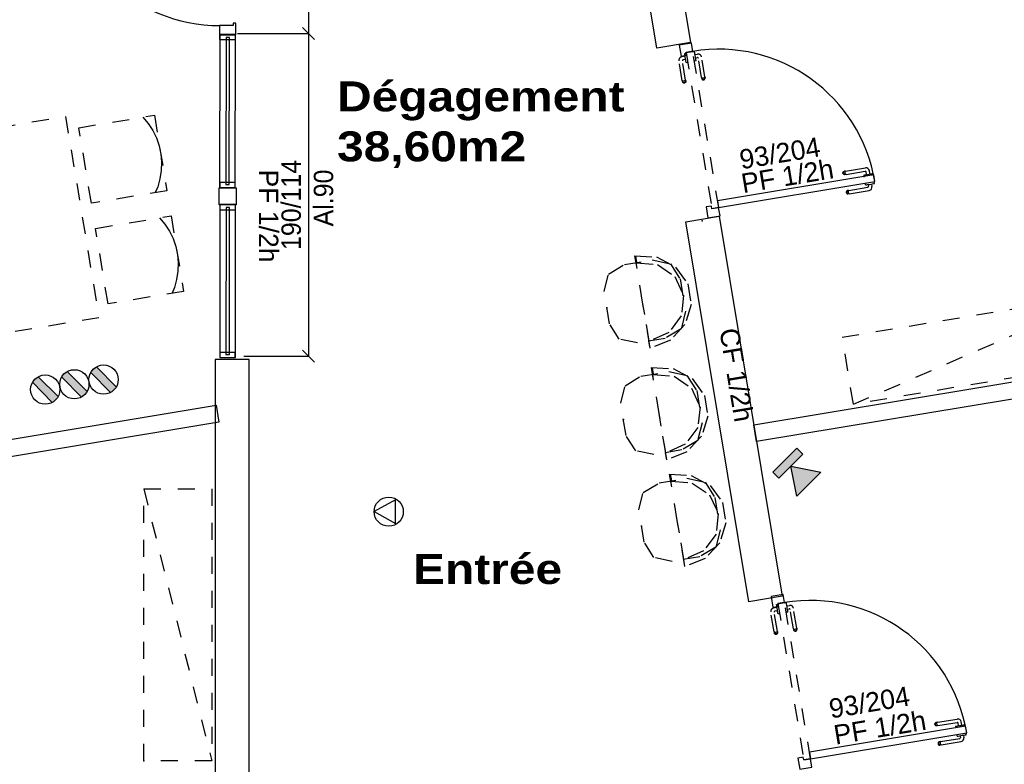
# Model space of a CAD drawing. Header units: millimetres. Extents: x -15 to 127, y -65 to 67.
# Tile 260 of 476: x 38.78 to 44.57, y -2.27 to 2.11. Entities that reach past the tile are written whole.
import ezdxf

# ---------------------------------------------------------------- set-up
doc = ezdxf.new("R2010")
doc.units = ezdxf.units.MM
doc.header["$MEASUREMENT"] = 0
doc.linetypes.add('PC_DASH_3', pattern=[0.055556, 0.027778, -0.027778])
doc.layers.add('Cfa', color=1, linetype='Continuous')
doc.layers.add('structure rdc', color=7, linetype='Continuous')
doc.styles.get("Standard").update_dxf_attribs({"font": 'BKANT.TTF'})

# ---------------------------------------------------------------- blocks, each defined once
blk = doc.blocks.new('ION')
for p, q in [((-0.196, 0.157), (0.004, -0.209)), ((0.205, 0.157), (-0.196, 0.157)), ((0.004, -0.209), (0.205, 0.157))]:
    blk.add_line(p, q)
blk.add_circle((0.004, 0.041), 0.25)
blk = doc.blocks.new('BDR')
for p, q in [((-0.217, 0.129), (0.124, 0.469)), ((-0.123, 0.033), (0.222, 0.37))]:
    blk.add_line(p, q)
blk.add_circle((0.002, 0.25), 0.251)
blk.add_solid([(-0.219, 0.137), (0.124, 0.469), (-0.123, 0.033), (0.222, 0.37)])
blk = doc.blocks.new('INFRA')
for p, q in [((0.26, 0.498), (-0.24, 0.498)), ((-0.24, 0.498), (-0.24, 0.373)), ((0.26, 0.373), (0.26, 0.498)), ((0.01, 0.373), (-0.24, -0.002)), ((-0.24, 0.373), (0.01, 0.373)), ((0.26, -0.002), (0.01, 0.373)), ((0.01, 0.373), (0.26, 0.373)), ((-0.24, -0.002), (0.26, -0.002))]:
    blk.add_line(p, q)
for points in [[(-0.24, 0.498), (0.26, 0.498), (-0.24, 0.373), (0.26, 0.373)], [(0.01, 0.373), (0.26, -0.002), (-0.24, -0.002), (0.01, 0.373)], [(0.01, 0.373), (0.26, -0.002), (-0.24, -0.002), (0.01, 0.373)], [(-0.24, -0.002), (0.01, 0.373), (0.01, 0.373), (0.01, 0.123)], [(0.01, 0.373), (0.26, -0.002), (-0.24, -0.002), (0.01, 0.373)], [(0.01, 0.373), (0.26, -0.002), (0.01, -0.002), (-0.24, -0.002)], [(0.01, -0.002), (-0.24, -0.002), (-0.24, -0.002), (0.01, 0.373)], [(-0.24, -0.002), (0.01, 0.373), (0.01, 0.373), (-0.24, -0.002)], [(0.01, 0.373), (-0.24, -0.002), (0.01, -0.002), (0.01, 0.373)], [(0.01, 0.373), (-0.24, -0.002), (-0.115, -0.002), (0.01, -0.002)], [(0.01, 0.373), (-0.115, -0.002), (0.01, -0.002), (-0.115, -0.002)]]:
    blk.add_solid(points)
blk = doc.blocks.new('PD_4953')
at = {"layer": 'structure rdc', "color": 0}
for points in [[(40.7288, -26.1849), (40.7298, -25.2861), (40.6374, -25.2861), (40.6364, -26.1849), (40.7288, -26.1849)], [(40.7297, -25.3153), (40.7298, -25.2851), (40.6366, -25.285), (40.6366, -25.3153), (40.7297, -25.3153)], [(40.6934, -26.1679), (40.6942, -25.3033), (40.6742, -25.3033), (40.6734, -26.1679), (40.6934, -26.1679)], [(40.7283, -26.185), (40.7283, -26.1548), (40.6378, -26.1548), (40.6378, -26.185), (40.7283, -26.185)]]:
    blk.add_lwpolyline(points, dxfattribs=at)
blk = doc.blocks.new('PD_4955')
at = {"layer": 'structure rdc', "color": 0}
for points in [[(40.7281, -25.1847), (40.7291, -24.2858), (40.6367, -24.2858), (40.6357, -25.1846), (40.7281, -25.1847)], [(40.7291, -24.315), (40.7291, -24.2848), (40.636, -24.2848), (40.6359, -24.315), (40.7291, -24.315)], [(40.6927, -25.1676), (40.6936, -24.303), (40.6736, -24.303), (40.6727, -25.1676), (40.6927, -25.1676)], [(40.7276, -25.1848), (40.7276, -25.1545), (40.6371, -25.1545), (40.6371, -25.1847), (40.7276, -25.1848)]]:
    blk.add_lwpolyline(points, dxfattribs=at)
blk = doc.blocks.new('PD_4958')
at = {"layer": 'structure rdc', "color": 0}
for points in [[(40.6349, -23.2474), (40.7302, -23.2474), (40.7302, -23.3174), (40.7152, -23.3174), (40.7152, -23.3024), (40.6349, -23.3024), (40.6349, -23.2474)], [(40.635, -23.3424), (40.6349, -23.3024), (39.7049, -23.3029), (39.705, -23.3429), (40.635, -23.3424)], [(40.6354, -24.2874), (40.7307, -24.2874), (40.7306, -24.2174), (40.7156, -24.2174), (40.7157, -24.2324), (40.6354, -24.2324), (40.6354, -24.2874)]]:
    blk.add_lwpolyline(points, dxfattribs=at)
blk.add_arc((40.6349, -23.3024), 0.93, 180.02778, 270.02778, dxfattribs=at)
blk = doc.blocks.new('PD_4957')
at = {"layer": 'structure rdc', "color": 0}
blk.add_point((40.7302, -23.2474), dxfattribs=at)
at = {"layer": 'structure rdc'}
blk.add_blockref('PD_4958', (0, 0), dxfattribs=at)
blk = doc.blocks.new('PD_5049')
at = {"layer": 'structure rdc', "color": 0}
for p, q in [((44.3356, -25.2019), (44.4483, -25.1832)), ((44.4322, -25.1601), (44.4322, -25.16)), ((44.4338, -25.1698), (44.4322, -25.1601)), ((44.4338, -25.1699), (44.4354, -25.1697)), ((44.4338, -25.1699), (44.4338, -25.1698)), ((44.4354, -25.1697), (44.44, -25.1689)), ((44.44, -25.1689), (44.4471, -25.1677)), ((44.4471, -25.1677), (44.4558, -25.1663)), ((44.4507, -25.1671), (44.4524, -25.1775)), ((44.4558, -25.1663), (44.4651, -25.1647)), ((44.4651, -25.1647), (44.4738, -25.1633)), ((44.4702, -25.1639), (44.4727, -25.1789)), ((44.4738, -25.1633), (44.4809, -25.1621)), ((44.4809, -25.1621), (44.4855, -25.1613)), ((44.4855, -25.1513), (44.4855, -25.1512)), ((44.4871, -25.161), (44.4855, -25.1513)), ((44.4855, -25.1613), (44.4871, -25.1611)), ((44.4871, -25.1611), (44.4871, -25.161)), ((44.3221, -25.2076), (44.3208, -25.2109)), ((44.3208, -25.2109), (44.3208, -25.2144)), ((44.3208, -25.2144), (44.322, -25.2177)), ((44.322, -25.2177), (44.3242, -25.2203)), ((44.3243, -25.205), (44.3221, -25.2076)), ((44.3248, -25.2072), (44.3238, -25.2104)), ((44.3238, -25.2104), (44.3238, -25.2139)), ((44.3238, -25.2139), (44.3249, -25.2172)), ((44.3242, -25.2203), (44.3272, -25.2221)), ((44.3274, -25.2033), (44.3243, -25.205)), ((44.3268, -25.2046), (44.3248, -25.2072)), ((44.3249, -25.2172), (44.3269, -25.2199)), ((44.3269, -25.2199), (44.3297, -25.2217)), ((44.3272, -25.2221), (44.3306, -25.2227)), ((44.3295, -25.2029), (44.3274, -25.2033)), ((44.3356, -25.2019), (44.3295, -25.2029)), ((44.3327, -25.2224), (44.3306, -25.2227)), ((44.3331, -25.2058), (44.3327, -25.2089)), ((44.3327, -25.2089), (44.333, -25.2124)), ((44.3388, -25.2214), (44.3327, -25.2224)), ((44.333, -25.2124), (44.3338, -25.2157)), ((44.3341, -25.2034), (44.3331, -25.2058)), ((44.3338, -25.2157), (44.3352, -25.2185)), ((44.3352, -25.2185), (44.337, -25.2205)), ((44.3388, -25.2214), (44.4562, -25.2019))]:
    blk.add_line(p, q, dxfattribs=at)
for centre, radius in [((44.4475, -25.1783), 0.00501), ((44.4529, -25.1822), 0.02)]:
    blk.add_arc(centre, radius, 279.41528, 9.41528, dxfattribs=at)
blk = doc.blocks.new('PD_5050')
at = {"layer": 'structure rdc', "color": 0}
for p, q in [((44.3168, -25.0885), (44.4342, -25.0691)), ((44.302, -25.0975), (44.3033, -25.0943)), ((44.302, -25.101), (44.302, -25.0975)), ((44.3032, -25.1043), (44.302, -25.101)), ((44.3054, -25.107), (44.3032, -25.1043)), ((44.3033, -25.0943), (44.3055, -25.0916)), ((44.305, -25.097), (44.306, -25.0938)), ((44.305, -25.1005), (44.305, -25.097)), ((44.3061, -25.1038), (44.305, -25.1005)), ((44.3084, -25.1087), (44.3054, -25.107)), ((44.3055, -25.0916), (44.3086, -25.0899)), ((44.306, -25.0938), (44.308, -25.0912)), ((44.3081, -25.1065), (44.3061, -25.1038)), ((44.3109, -25.1083), (44.3081, -25.1065)), ((44.3118, -25.1094), (44.3084, -25.1087)), ((44.3107, -25.0896), (44.3086, -25.0899)), ((44.3168, -25.0885), (44.3107, -25.0896)), ((44.3139, -25.109), (44.3118, -25.1094)), ((44.3139, -25.0955), (44.3143, -25.0924)), ((44.3142, -25.099), (44.3139, -25.0955)), ((44.32, -25.108), (44.3139, -25.109)), ((44.315, -25.1023), (44.3142, -25.099)), ((44.3143, -25.0924), (44.3153, -25.09)), ((44.3164, -25.1051), (44.315, -25.1023)), ((44.3182, -25.1071), (44.3164, -25.1051)), ((44.32, -25.108), (44.4328, -25.0893)), ((44.4241, -25.1116), (44.4257, -25.1114)), ((44.4241, -25.1116), (44.4241, -25.1117)), ((44.4241, -25.1117), (44.4257, -25.1214)), ((44.4257, -25.1114), (44.4304, -25.1106)), ((44.4257, -25.1214), (44.4258, -25.1215)), ((44.4304, -25.1106), (44.4375, -25.1094)), ((44.4375, -25.1094), (44.4462, -25.108)), ((44.4411, -25.1088), (44.4385, -25.0934)), ((44.4462, -25.108), (44.4554, -25.1065)), ((44.4554, -25.1065), (44.4641, -25.105)), ((44.4605, -25.1056), (44.4572, -25.0856)), ((44.4641, -25.105), (44.4712, -25.1038)), ((44.4712, -25.1038), (44.4759, -25.1031)), ((44.4759, -25.1031), (44.4775, -25.1028)), ((44.4775, -25.1028), (44.4775, -25.1029)), ((44.4775, -25.1029), (44.4791, -25.1126)), ((44.4791, -25.1126), (44.4791, -25.1127))]:
    blk.add_line(p, q, dxfattribs=at)
for centre, radius in [((44.4374, -25.0888), 0.02), ((44.4336, -25.0943), 0.00501)]:
    blk.add_arc(centre, radius, 9.41528, 99.41528, dxfattribs=at)
blk = doc.blocks.new('PD_5048')
at = {"layer": 'structure rdc'}
for name in ['PD_5050', 'PD_5049']:
    blk.add_blockref(name, (0, 0), dxfattribs=at)
blk = doc.blocks.new('PD_5053')
at = {"layer": 'structure rdc', "color": 0, "linetype": 'PC_DASH_3'}
for p, q in [((43.4195, -24.3879), (43.4194, -24.3879)), ((43.4292, -24.3863), (43.4195, -24.3879)), ((43.4293, -24.3863), (43.4292, -24.3863)), ((43.4295, -24.3879), (43.4293, -24.3863)), ((43.4303, -24.3925), (43.4295, -24.3879)), ((43.4315, -24.3996), (43.4303, -24.3925)), ((43.4329, -24.4083), (43.4315, -24.3996)), ((43.4321, -24.4032), (43.4471, -24.4007)), ((43.4344, -24.4176), (43.4329, -24.4083)), ((43.4359, -24.4263), (43.4344, -24.4176)), ((43.4353, -24.4227), (43.4456, -24.4209)), ((43.4371, -24.4334), (43.4359, -24.4263)), ((43.4378, -24.438), (43.4371, -24.4334)), ((43.4701, -24.5378), (43.4514, -24.4251)), ((43.4896, -24.5346), (43.4701, -24.4172)), ((43.4283, -24.4412), (43.4282, -24.4412)), ((43.438, -24.4396), (43.4283, -24.4412)), ((43.4381, -24.4396), (43.4378, -24.438)), ((43.4381, -24.4396), (43.438, -24.4396)), ((43.4701, -24.5378), (43.4711, -24.5439)), ((43.4711, -24.5439), (43.4715, -24.546)), ((43.4715, -24.546), (43.4732, -24.5491)), ((43.4716, -24.5393), (43.474, -24.5403)), ((43.4728, -24.5466), (43.4754, -24.5486)), ((43.4732, -24.5491), (43.4758, -24.5513)), ((43.474, -24.5403), (43.4771, -24.5407)), ((43.4754, -24.5486), (43.4786, -24.5496)), ((43.4758, -24.5513), (43.4791, -24.5526)), ((43.4771, -24.5407), (43.4805, -24.5404)), ((43.4786, -24.5496), (43.4821, -24.5496)), ((43.4791, -24.5526), (43.4825, -24.5526)), ((43.4805, -24.5404), (43.4839, -24.5395)), ((43.4821, -24.5496), (43.4853, -24.5485)), ((43.4825, -24.5526), (43.4858, -24.5514)), ((43.4839, -24.5395), (43.4867, -24.5382)), ((43.4853, -24.5485), (43.4881, -24.5465)), ((43.4858, -24.5514), (43.4885, -24.5492)), ((43.4867, -24.5382), (43.4887, -24.5364)), ((43.4881, -24.5465), (43.4899, -24.5437)), ((43.4885, -24.5492), (43.4903, -24.5462)), ((43.4896, -24.5346), (43.4906, -24.5407)), ((43.4903, -24.5462), (43.4909, -24.5428)), ((43.4906, -24.5407), (43.4909, -24.5428))]:
    blk.add_line(p, q, dxfattribs=at)
for centre, radius in [((43.4465, -24.4259), 0.00501), ((43.4503, -24.4205), 0.02)]:
    blk.add_arc(centre, radius, 9.41528, 99.41528, dxfattribs=at)
blk = doc.blocks.new('PD_5054')
at = {"layer": 'structure rdc', "color": 0, "linetype": 'PC_DASH_3'}
for p, q in [((43.3738, -24.4129), (43.3537, -24.4162)), ((43.377, -24.4323), (43.3616, -24.4349)), ((43.3712, -24.3975), (43.371, -24.3959)), ((43.371, -24.3959), (43.3711, -24.3959)), ((43.3711, -24.3959), (43.3808, -24.3943)), ((43.372, -24.4022), (43.3712, -24.3975)), ((43.3732, -24.4093), (43.372, -24.4022)), ((43.3746, -24.418), (43.3732, -24.4093)), ((43.3762, -24.4272), (43.3746, -24.418)), ((43.3776, -24.4359), (43.3762, -24.4272)), ((43.3788, -24.443), (43.3776, -24.4359)), ((43.3808, -24.3943), (43.3808, -24.3943)), ((43.3567, -24.5566), (43.3373, -24.4392)), ((43.3762, -24.5534), (43.3575, -24.4406)), ((43.3796, -24.4477), (43.3788, -24.443)), ((43.3798, -24.4493), (43.3796, -24.4477)), ((43.3798, -24.4493), (43.3799, -24.4493)), ((43.3799, -24.4493), (43.3896, -24.4476)), ((43.3896, -24.4476), (43.3897, -24.4476)), ((43.3567, -24.5566), (43.3577, -24.5627)), ((43.3577, -24.5627), (43.3581, -24.5648)), ((43.3598, -24.5679), (43.3581, -24.5648)), ((43.3606, -24.5591), (43.3582, -24.5581)), ((43.362, -24.5674), (43.3594, -24.5654)), ((43.3624, -24.5701), (43.3598, -24.5679)), ((43.3637, -24.5595), (43.3606, -24.5591)), ((43.3652, -24.5684), (43.362, -24.5674)), ((43.3657, -24.5714), (43.3624, -24.5701)), ((43.3672, -24.5592), (43.3637, -24.5595)), ((43.3687, -24.5684), (43.3652, -24.5684)), ((43.3692, -24.5714), (43.3657, -24.5714)), ((43.3705, -24.5583), (43.3672, -24.5592)), ((43.372, -24.5673), (43.3687, -24.5684)), ((43.3725, -24.5702), (43.3692, -24.5714)), ((43.3733, -24.557), (43.3705, -24.5583)), ((43.3747, -24.5653), (43.372, -24.5673)), ((43.3751, -24.568), (43.3725, -24.5702)), ((43.3753, -24.5552), (43.3733, -24.557)), ((43.3765, -24.5625), (43.3747, -24.5653)), ((43.3769, -24.565), (43.3751, -24.568)), ((43.3762, -24.5534), (43.3772, -24.5595)), ((43.3775, -24.5616), (43.3769, -24.565)), ((43.3772, -24.5595), (43.3775, -24.5616))]:
    blk.add_line(p, q, dxfattribs=at)
for centre, radius in [((43.357, -24.4359), 0.02), ((43.3624, -24.4398), 0.00501)]:
    blk.add_arc(centre, radius, 99.41528, 189.41528, dxfattribs=at)
blk = doc.blocks.new('PD_5052')
at = {"layer": 'structure rdc'}
for name in ['PD_5054', 'PD_5053']:
    blk.add_blockref(name, (0, 0), dxfattribs=at)
blk = doc.blocks.new('PD_5051')
at = {"layer": 'structure rdc', "color": 0, "linetype": 'PC_DASH_3'}
blk.add_lwpolyline([(43.4187, -24.384), (43.3792, -24.3905), (43.5315, -25.3092), (43.5711, -25.3027), (43.4187, -24.384)], dxfattribs=at)
at = {"layer": 'structure rdc'}
blk.add_blockref('PD_5052', (0, 0), dxfattribs=at)
blk = doc.blocks.new('PD_5047')
at = {"layer": 'structure rdc', "color": 0}
for points in [[(43.3393, -24.3481), (43.3498, -24.4116), (43.3814, -24.4064), (43.3788, -24.3907), (43.4184, -24.3842), (43.4104, -24.3363), (43.3393, -24.3481)], [(44.4894, -25.1505), (44.4829, -25.111), (43.5642, -25.2634), (43.5707, -25.3029), (44.4894, -25.1505)], [(43.5312, -25.3094), (43.5286, -25.2938), (43.497, -25.299), (43.5078, -25.3641), (43.5789, -25.3523), (43.5707, -25.3029), (43.5312, -25.3094)]]:
    blk.add_lwpolyline(points, dxfattribs=at)
blk.add_arc((43.5707, -25.3029), 0.9313, 9.41528, 99.41528, dxfattribs=at)
at = {"layer": 'structure rdc'}
for name in ['PD_5051', 'PD_5048']:
    blk.add_blockref(name, (0, 0), dxfattribs=at)
blk = doc.blocks.new('PD_5057')
at = {"layer": 'structure rdc', "color": 0}
for p, q in [((44.8759, -28.4438), (44.9886, -28.4251)), ((44.9725, -28.402), (44.9725, -28.4019)), ((44.9741, -28.4117), (44.9725, -28.402)), ((44.9741, -28.4118), (44.9757, -28.4115)), ((44.9741, -28.4118), (44.9741, -28.4117)), ((44.9757, -28.4115), (44.9803, -28.4108)), ((44.9803, -28.4108), (44.9874, -28.4096)), ((44.9874, -28.4096), (44.9961, -28.4082)), ((44.991, -28.409), (44.9928, -28.4194)), ((44.9961, -28.4082), (45.0054, -28.4066)), ((45.0054, -28.4066), (45.0141, -28.4052)), ((45.0105, -28.4058), (45.013, -28.4208)), ((45.0141, -28.4052), (45.0212, -28.404)), ((45.0212, -28.404), (45.0258, -28.4032)), ((45.0258, -28.3932), (45.0258, -28.3931)), ((45.0274, -28.4029), (45.0258, -28.3932)), ((45.0258, -28.4032), (45.0274, -28.403)), ((45.0274, -28.403), (45.0274, -28.4029)), ((44.8612, -28.4528), (44.8611, -28.4563)), ((44.8611, -28.4563), (44.8623, -28.4595)), ((44.8624, -28.4495), (44.8612, -28.4528)), ((44.8623, -28.4595), (44.8645, -28.4622)), ((44.8646, -28.4469), (44.8624, -28.4495)), ((44.8651, -28.4491), (44.8641, -28.4523)), ((44.8641, -28.4523), (44.8641, -28.4558)), ((44.8641, -28.4558), (44.8652, -28.4591)), ((44.8645, -28.4622), (44.8675, -28.464)), ((44.8677, -28.4452), (44.8646, -28.4469)), ((44.8671, -28.4465), (44.8651, -28.4491)), ((44.8652, -28.4591), (44.8672, -28.4618)), ((44.8672, -28.4618), (44.87, -28.4636)), ((44.8675, -28.464), (44.8709, -28.4646)), ((44.8698, -28.4448), (44.8677, -28.4452)), ((44.8759, -28.4438), (44.8698, -28.4448)), ((44.8731, -28.4643), (44.8709, -28.4646)), ((44.8734, -28.4477), (44.873, -28.4508)), ((44.873, -28.4508), (44.8733, -28.4542)), ((44.8791, -28.4633), (44.8731, -28.4643)), ((44.8733, -28.4542), (44.8742, -28.4576)), ((44.8744, -28.4453), (44.8734, -28.4477)), ((44.8742, -28.4576), (44.8755, -28.4604)), ((44.8755, -28.4604), (44.8773, -28.4624)), ((44.8791, -28.4633), (44.9965, -28.4438))]:
    blk.add_line(p, q, dxfattribs=at)
for centre, radius in [((44.9878, -28.4202), 0.00501), ((44.9932, -28.424), 0.02)]:
    blk.add_arc(centre, radius, 279.41528, 9.41528, dxfattribs=at)
blk = doc.blocks.new('PD_5058')
at = {"layer": 'structure rdc', "color": 0}
for p, q in [((44.8571, -28.3304), (44.9745, -28.311)), ((44.8423, -28.3429), (44.8424, -28.3394)), ((44.8435, -28.3462), (44.8423, -28.3429)), ((44.8424, -28.3394), (44.8436, -28.3362)), ((44.8457, -28.3489), (44.8435, -28.3462)), ((44.8436, -28.3362), (44.8458, -28.3335)), ((44.8453, -28.3389), (44.8463, -28.3357)), ((44.8453, -28.3424), (44.8453, -28.3389)), ((44.8464, -28.3457), (44.8453, -28.3424)), ((44.8487, -28.3506), (44.8457, -28.3489)), ((44.8458, -28.3335), (44.8489, -28.3318)), ((44.8463, -28.3357), (44.8483, -28.3331)), ((44.8484, -28.3484), (44.8464, -28.3457)), ((44.8512, -28.3502), (44.8484, -28.3484)), ((44.8521, -28.3513), (44.8487, -28.3506)), ((44.851, -28.3314), (44.8489, -28.3318)), ((44.8571, -28.3304), (44.851, -28.3314)), ((44.8543, -28.3509), (44.8521, -28.3513)), ((44.8542, -28.3374), (44.8546, -28.3343)), ((44.8545, -28.3409), (44.8542, -28.3374)), ((44.8603, -28.3499), (44.8543, -28.3509)), ((44.8554, -28.3442), (44.8545, -28.3409)), ((44.8546, -28.3343), (44.8556, -28.3319)), ((44.8567, -28.347), (44.8554, -28.3442)), ((44.8585, -28.349), (44.8567, -28.347)), ((44.8603, -28.3499), (44.9731, -28.3312)), ((44.9644, -28.3535), (44.966, -28.3533)), ((44.9644, -28.3535), (44.9645, -28.3536)), ((44.9645, -28.3536), (44.9661, -28.3633)), ((44.966, -28.3533), (44.9707, -28.3525)), ((44.9661, -28.3633), (44.9661, -28.3634)), ((44.9707, -28.3525), (44.9778, -28.3513)), ((44.9778, -28.3513), (44.9865, -28.3499)), ((44.9814, -28.3507), (44.9788, -28.3353)), ((44.9865, -28.3499), (44.9957, -28.3483)), ((44.9957, -28.3483), (45.0044, -28.3469)), ((45.0008, -28.3475), (44.9975, -28.3275)), ((45.0044, -28.3469), (45.0115, -28.3457)), ((45.0115, -28.3457), (45.0162, -28.3449)), ((45.0162, -28.3449), (45.0178, -28.3447)), ((45.0178, -28.3447), (45.0178, -28.3448)), ((45.0178, -28.3448), (45.0194, -28.3545)), ((45.0194, -28.3545), (45.0194, -28.3546))]:
    blk.add_line(p, q, dxfattribs=at)
for centre, radius in [((44.9778, -28.3307), 0.02), ((44.9739, -28.3361), 0.00501)]:
    blk.add_arc(centre, radius, 9.41528, 99.41528, dxfattribs=at)
blk = doc.blocks.new('PD_5056')
at = {"layer": 'structure rdc'}
for name in ['PD_5058', 'PD_5057']:
    blk.add_blockref(name, (0, 0), dxfattribs=at)
blk = doc.blocks.new('PD_5061')
at = {"layer": 'structure rdc', "color": 0, "linetype": 'PC_DASH_3'}
for p, q in [((43.9598, -27.6298), (43.9597, -27.6298)), ((43.9695, -27.6282), (43.9598, -27.6298)), ((43.9696, -27.6281), (43.9695, -27.6282)), ((43.9698, -27.6298), (43.9696, -27.6281)), ((43.9706, -27.6344), (43.9698, -27.6298)), ((43.9718, -27.6415), (43.9706, -27.6344)), ((43.9732, -27.6502), (43.9718, -27.6415)), ((43.9724, -27.6451), (43.9874, -27.6426)), ((43.9748, -27.6595), (43.9732, -27.6502)), ((43.9762, -27.6682), (43.9748, -27.6595)), ((43.9756, -27.6645), (43.986, -27.6628)), ((43.9774, -27.6753), (43.9762, -27.6682)), ((43.9781, -27.6799), (43.9774, -27.6753)), ((44.0104, -27.7797), (43.9917, -27.667)), ((44.0299, -27.7765), (44.0104, -27.6591)), ((43.9686, -27.6831), (43.9685, -27.6831)), ((43.9783, -27.6815), (43.9686, -27.6831)), ((43.9784, -27.6815), (43.9781, -27.6799)), ((43.9784, -27.6815), (43.9783, -27.6815)), ((44.0104, -27.7797), (44.0114, -27.7858)), ((44.0114, -27.7858), (44.0118, -27.7879)), ((44.0118, -27.7879), (44.0135, -27.791)), ((44.0119, -27.7812), (44.0143, -27.7822)), ((44.0131, -27.7885), (44.0157, -27.7905)), ((44.0135, -27.791), (44.0161, -27.7932)), ((44.0143, -27.7822), (44.0174, -27.7826)), ((44.0157, -27.7905), (44.0189, -27.7915)), ((44.0161, -27.7932), (44.0194, -27.7944)), ((44.0174, -27.7826), (44.0208, -27.7823)), ((44.0189, -27.7915), (44.0224, -27.7915)), ((44.0194, -27.7944), (44.0229, -27.7945)), ((44.0208, -27.7823), (44.0242, -27.7814)), ((44.0224, -27.7915), (44.0257, -27.7904)), ((44.0229, -27.7945), (44.0261, -27.7933)), ((44.0242, -27.7814), (44.027, -27.7801)), ((44.0257, -27.7904), (44.0284, -27.7883)), ((44.0261, -27.7933), (44.0288, -27.7911)), ((44.027, -27.7801), (44.029, -27.7783)), ((44.0284, -27.7883), (44.0302, -27.7856)), ((44.0288, -27.7911), (44.0306, -27.7881)), ((44.0299, -27.7765), (44.0309, -27.7825)), ((44.0306, -27.7881), (44.0312, -27.7847)), ((44.0309, -27.7825), (44.0312, -27.7847))]:
    blk.add_line(p, q, dxfattribs=at)
for centre, radius in [((43.9868, -27.6678), 0.00501), ((43.9907, -27.6624), 0.02)]:
    blk.add_arc(centre, radius, 9.41528, 99.41528, dxfattribs=at)
blk = doc.blocks.new('PD_5062')
at = {"layer": 'structure rdc', "color": 0, "linetype": 'PC_DASH_3'}
for p, q in [((43.9141, -27.6548), (43.8941, -27.6581)), ((43.9173, -27.6742), (43.9019, -27.6768)), ((43.9116, -27.6394), (43.9113, -27.6378)), ((43.9113, -27.6378), (43.9114, -27.6378)), ((43.9114, -27.6378), (43.9211, -27.6362)), ((43.9123, -27.6441), (43.9116, -27.6394)), ((43.9135, -27.6511), (43.9123, -27.6441)), ((43.9149, -27.6599), (43.9135, -27.6511)), ((43.9165, -27.6691), (43.9149, -27.6599)), ((43.9179, -27.6778), (43.9165, -27.6691)), ((43.9191, -27.6849), (43.9179, -27.6778)), ((43.9211, -27.6362), (43.9212, -27.6362)), ((43.897, -27.7985), (43.8776, -27.6811)), ((43.9165, -27.7953), (43.8978, -27.6825)), ((43.9199, -27.6895), (43.9191, -27.6849)), ((43.9201, -27.6912), (43.9199, -27.6895)), ((43.9201, -27.6912), (43.9202, -27.6911)), ((43.9202, -27.6911), (43.9299, -27.6895)), ((43.9299, -27.6895), (43.93, -27.6895)), ((43.9165, -27.7953), (43.9175, -27.8013)), ((43.897, -27.7985), (43.898, -27.8046)), ((43.898, -27.8046), (43.8984, -27.8067)), ((43.9001, -27.8098), (43.8984, -27.8067)), ((43.9009, -27.801), (43.8985, -27.8)), ((43.9023, -27.8093), (43.8997, -27.8073)), ((43.9028, -27.812), (43.9001, -27.8098)), ((43.904, -27.8014), (43.9009, -27.801)), ((43.9055, -27.8103), (43.9023, -27.8093)), ((43.906, -27.8132), (43.9028, -27.812)), ((43.9075, -27.8011), (43.904, -27.8014)), ((43.909, -27.8103), (43.9055, -27.8103)), ((43.9095, -27.8133), (43.906, -27.8132)), ((43.9108, -27.8002), (43.9075, -27.8011)), ((43.9123, -27.8092), (43.909, -27.8103)), ((43.9128, -27.8121), (43.9095, -27.8133)), ((43.9136, -27.7989), (43.9108, -27.8002)), ((43.915, -27.8071), (43.9123, -27.8092)), ((43.9155, -27.8099), (43.9128, -27.8121)), ((43.9156, -27.7971), (43.9136, -27.7989)), ((43.9168, -27.8044), (43.915, -27.8071)), ((43.9172, -27.8069), (43.9155, -27.8099)), ((43.9179, -27.8035), (43.9172, -27.8069)), ((43.9175, -27.8013), (43.9179, -27.8035))]:
    blk.add_line(p, q, dxfattribs=at)
for centre, radius in [((43.8973, -27.6778), 0.02), ((43.9027, -27.6817), 0.00501)]:
    blk.add_arc(centre, radius, 99.41528, 189.41528, dxfattribs=at)
blk = doc.blocks.new('PD_5060')
at = {"layer": 'structure rdc'}
for name in ['PD_5062', 'PD_5061']:
    blk.add_blockref(name, (0, 0), dxfattribs=at)
blk = doc.blocks.new('PD_5059')
at = {"layer": 'structure rdc', "color": 0, "linetype": 'PC_DASH_3'}
blk.add_lwpolyline([(43.959, -27.6259), (43.9195, -27.6324), (44.0719, -28.5511), (44.1114, -28.5446), (43.959, -27.6259)], dxfattribs=at)
at = {"layer": 'structure rdc'}
blk.add_blockref('PD_5060', (0, 0), dxfattribs=at)
blk = doc.blocks.new('PD_5055')
at = {"layer": 'structure rdc', "color": 0}
for points in [[(43.8796, -27.5899), (43.8902, -27.6535), (43.9218, -27.6483), (43.9192, -27.6326), (43.9587, -27.6261), (43.9507, -27.5781), (43.8796, -27.5899)], [(45.0297, -28.3924), (45.0232, -28.3529), (44.1045, -28.5053), (44.111, -28.5448), (45.0297, -28.3924)], [(44.0715, -28.5513), (44.0689, -28.5356), (44.0373, -28.5409), (44.0481, -28.606), (44.1192, -28.5942), (44.111, -28.5448), (44.0715, -28.5513)]]:
    blk.add_lwpolyline(points, dxfattribs=at)
blk.add_arc((44.111, -28.5448), 0.9313, 9.41528, 99.41528, dxfattribs=at)
at = {"layer": 'structure rdc'}
for name in ['PD_5059', 'PD_5056']:
    blk.add_blockref(name, (0, 0), dxfattribs=at)
blk = doc.blocks.new('PD_5113')
at = {"layer": 'structure rdc', "color": 0, "linetype": 'PC_DASH_3'}
for p, q in [((43.2864, -26.8718), (43.2928, -26.9103)), ((43.372, -27.4139), (43.3652, -27.3733))]:
    blk.add_line(p, q, dxfattribs=at)
for points in [[(43.5483, -27.0073), (43.5798, -27.1974), (43.5543, -27.3002), (43.4609, -27.3565), (43.2969, -27.3837), (43.1903, -27.3606), (43.133, -27.2715), (43.1014, -27.0814), (43.127, -26.9786), (43.2204, -26.9223), (43.3844, -26.8951), (43.491, -26.9183), (43.5483, -27.0073)], [(43.3277, -27.1427), (43.2827, -26.8714), (43.41, -26.8779), (43.5209, -26.9369), (43.5935, -27.0366), (43.6136, -27.1573), (43.577, -27.2752), (43.491, -27.3668), (43.3727, -27.414), (43.3277, -27.1427)], [(43.3278, -27.1427), (43.2895, -26.912), (43.4149, -26.9229), (43.517, -26.9928), (43.5684, -27.1028), (43.5553, -27.2235), (43.4812, -27.3225), (43.366, -27.3734), (43.3278, -27.1427)]]:
    blk.add_lwpolyline(points, dxfattribs=at)
blk = doc.blocks.new('PD_5112')
at = {"layer": 'structure rdc', "color": 0}
blk.add_point((43.1172, -27.1765), dxfattribs=at)
at = {"layer": 'structure rdc'}
blk.add_blockref('PD_5113', (0, 0), dxfattribs=at)
blk = doc.blocks.new('PD_5115')
at = {"layer": 'structure rdc', "color": 0, "linetype": 'PC_DASH_3'}
for p, q in [((43.18, -26.2439), (43.1864, -26.2824)), ((43.2656, -26.786), (43.2588, -26.7454))]:
    blk.add_line(p, q, dxfattribs=at)
for points in [[(43.4419, -26.3794), (43.4734, -26.5695), (43.4479, -26.6723), (43.3545, -26.7286), (43.1905, -26.7558), (43.0839, -26.7327), (43.0266, -26.6436), (42.995, -26.4535), (43.0206, -26.3507), (43.114, -26.2944), (43.278, -26.2672), (43.3846, -26.2903), (43.4419, -26.3794)], [(43.2213, -26.5148), (43.1763, -26.2435), (43.3036, -26.25), (43.4145, -26.309), (43.4871, -26.4087), (43.5072, -26.5294), (43.4706, -26.6473), (43.3846, -26.7389), (43.2663, -26.7861), (43.2213, -26.5148)], [(43.2214, -26.5148), (43.1831, -26.2841), (43.3085, -26.295), (43.4106, -26.3649), (43.462, -26.4749), (43.4489, -26.5956), (43.3748, -26.6946), (43.2596, -26.7455), (43.2214, -26.5148)]]:
    blk.add_lwpolyline(points, dxfattribs=at)
blk = doc.blocks.new('PD_5114')
at = {"layer": 'structure rdc', "color": 0}
blk.add_point((43.0108, -26.5486), dxfattribs=at)
at = {"layer": 'structure rdc'}
blk.add_blockref('PD_5115', (0, 0), dxfattribs=at)
blk = doc.blocks.new('PD_5117')
at = {"layer": 'structure rdc', "color": 0, "linetype": 'PC_DASH_3'}
for p, q in [((43.0824, -25.5874), (43.0887, -25.6259)), ((43.1679, -26.1295), (43.1612, -26.0889))]:
    blk.add_line(p, q, dxfattribs=at)
for points in [[(43.1237, -25.8583), (43.0787, -25.587), (43.2059, -25.5935), (43.3168, -25.6525), (43.3895, -25.7522), (43.4095, -25.8729), (43.3729, -25.9908), (43.287, -26.0824), (43.1687, -26.1296), (43.1237, -25.8583)], [(43.3443, -25.7229), (43.3758, -25.913), (43.3503, -26.0158), (43.2568, -26.0721), (43.0929, -26.0993), (42.9862, -26.0762), (42.9289, -25.9871), (42.8974, -25.797), (42.9229, -25.6942), (43.0164, -25.6379), (43.1803, -25.6107), (43.2869, -25.6339), (43.3443, -25.7229)], [(43.1237, -25.8583), (43.0855, -25.6276), (43.2109, -25.6385), (43.313, -25.7084), (43.3643, -25.8184), (43.3512, -25.9391), (43.2771, -26.0381), (43.162, -26.089), (43.1237, -25.8583)]]:
    blk.add_lwpolyline(points, dxfattribs=at)
blk = doc.blocks.new('PD_5116')
at = {"layer": 'structure rdc', "color": 0}
blk.add_point((42.9132, -25.8921), dxfattribs=at)
at = {"layer": 'structure rdc'}
blk.add_blockref('PD_5117', (0, 0), dxfattribs=at)
blk = doc.blocks.new('PD_5127')
at = {"layer": 'structure rdc', "color": 0, "linetype": 'PC_DASH_3'}
blk.add_line((44.3631, -26.46), (45.8761, -25.8036), dxfattribs=at)
blk.add_lwpolyline([(44.2976, -26.0654), (45.8761, -25.8036), (45.9415, -26.1982), (44.3631, -26.46), (44.2976, -26.0654)], dxfattribs=at)
blk = doc.blocks.new('PD_5126')
at = {"layer": 'structure rdc', "color": 0}
blk.add_point((45.9415, -26.1982), dxfattribs=at)
at = {"layer": 'structure rdc'}
blk.add_blockref('PD_5127', (0, 0), dxfattribs=at)
blk = doc.blocks.new('PD_5267')
at = {"layer": 'structure rdc', "color": 0, "linetype": 'PC_DASH_3'}
for points in [[(39.0852, -24.9535), (39.1588, -25.3974), (38.7149, -25.471), (38.6413, -25.0271), (39.0852, -24.9535)], [(38.7094, -25.0158), (38.6917, -25.0614), (38.6797, -25.1089), (38.6735, -25.1574), (38.6733, -25.2064), (38.6791, -25.255), (38.6908, -25.3026), (38.7082, -25.3484), (38.731, -25.3917), (38.7589, -25.4319), (38.783, -25.4597)]]:
    blk.add_lwpolyline(points, dxfattribs=at)
blk = doc.blocks.new('PD_5268')
at = {"layer": 'structure rdc', "color": 0, "linetype": 'PC_DASH_3'}
for points in [[(40.2523, -24.7599), (40.3259, -25.2039), (39.882, -25.2775), (39.8083, -24.8335), (40.2523, -24.7599)], [(40.1841, -24.7712), (40.2156, -24.8087), (40.2423, -24.8497), (40.2638, -24.8937), (40.2798, -24.94), (40.29, -24.9879), (40.2943, -25.0367), (40.2927, -25.0856), (40.2851, -25.134), (40.2716, -25.1811), (40.2578, -25.2152)]]:
    blk.add_lwpolyline(points, dxfattribs=at)
blk = doc.blocks.new('PD_5269')
at = {"layer": 'structure rdc', "color": 0, "linetype": 'PC_DASH_3'}
for points in [[(39.1834, -25.5454), (39.257, -25.9894), (38.8131, -26.063), (38.7394, -25.6191), (39.1834, -25.5454)], [(38.8076, -25.6077), (38.7899, -25.6534), (38.7778, -25.7009), (38.7717, -25.7494), (38.7715, -25.7984), (38.7773, -25.847), (38.7889, -25.8946), (38.8063, -25.9403), (38.8291, -25.9837), (38.8571, -26.0239), (38.8812, -26.0517)]]:
    blk.add_lwpolyline(points, dxfattribs=at)
blk = doc.blocks.new('PD_5270')
at = {"layer": 'structure rdc', "color": 0, "linetype": 'PC_DASH_3'}
for points in [[(40.3504, -25.3519), (40.4241, -25.7958), (39.9801, -25.8695), (39.9065, -25.4255), (40.3504, -25.3519)], [(40.2823, -25.3632), (40.3138, -25.4007), (40.3405, -25.4417), (40.362, -25.4857), (40.378, -25.532), (40.3882, -25.5799), (40.3925, -25.6287), (40.3908, -25.6776), (40.3832, -25.726), (40.3698, -25.773), (40.3559, -25.8071)]]:
    blk.add_lwpolyline(points, dxfattribs=at)
blk = doc.blocks.new('PD_5266')
at = {"layer": 'structure rdc', "color": 0, "linetype": 'PC_DASH_3'}
blk.add_lwpolyline([(39.7298, -24.7667), (39.9262, -25.9506), (39.3342, -26.0487), (39.1379, -24.8649), (39.7298, -24.7667)], dxfattribs=at)
at = {"layer": 'structure rdc'}
for name in ['PD_5268', 'PD_5267', 'PD_5270', 'PD_5269']:
    blk.add_blockref(name, (0, 0), dxfattribs=at)
blk = doc.blocks.new('PD_5265')
at = {"layer": 'structure rdc', "color": 0}
blk.add_point((39.3342, -26.0487), dxfattribs=at)
at = {"layer": 'structure rdc'}
blk.add_blockref('PD_5266', (0, 0), dxfattribs=at)
blk = doc.blocks.new('PD_5284')
at = {"layer": 'structure rdc', "color": 0, "linetype": 'PC_DASH_3'}
blk.add_line((40.1894, -26.9569), (40.5894, -28.5569), dxfattribs=at)
blk.add_lwpolyline([(40.5894, -26.9569), (40.5894, -28.5569), (40.1894, -28.5569), (40.1894, -26.9569), (40.5894, -26.9569)], dxfattribs=at)
blk = doc.blocks.new('PD_5283')
at = {"layer": 'structure rdc', "color": 0}
blk.add_point((40.1894, -28.5569), dxfattribs=at)
at = {"layer": 'structure rdc'}
blk.add_blockref('PD_5284', (0, 0), dxfattribs=at)
blk = doc.blocks.new('PD_5359')
at = {"layer": 'structure rdc', "color": 0}
for p, q in [((41.123, -23.1929), (41.1935, -23.2635)), ((41.1583, -23.2282), (41.1583, -24.2794)), ((41.1935, -24.3147), (41.123, -24.2441))]:
    blk.add_line(p, q, dxfattribs=at)
at = {"layer": 'structure rdc', "color": 0, "insert": (40.9466, -23.813), "char_height": 0.114102, "width": 0.582083, "attachment_point": 2, "rotation": 90}
blk.add_mtext('{\\fHelvetica|b0|i0|c0|p0;\\W0.92;105/204}', dxfattribs=at)
blk = doc.blocks.new('PD_5360')
at = {"layer": 'structure rdc', "color": 0}
for p, q in [((41.123, -24.2441), (41.1935, -24.3147)), ((41.1583, -24.2794), (41.1583, -26.1767)), ((41.1935, -26.2119), (41.123, -26.1414))]:
    blk.add_line(p, q, dxfattribs=at)
at = {"layer": 'structure rdc', "color": 0, "insert": (40.9995, -25.2873), "char_height": 0.114102, "width": 0.582083, "attachment_point": 2, "rotation": 90}
blk.add_mtext('{\\fHelvetica|b0|i0|c0|p0;\\W0.92;190/114\\P  Al.90}', dxfattribs=at)

msp = doc.modelspace()

# ---------------------------------------------------------------- linework, layer by layer
at = {"layer": 'structure rdc', "color": 0}
for p, q in [((40.0607, 2.0259), (40.4838, 2.0259)), ((40.0992, 0.1286), (40.4838, 0.1286))]:
    msp.add_line(p, q, dxfattribs=at)
for points in [[(42.1574, 4.1749), (42.3547, 4.2076), (42.7253, 1.9727), (42.528, 1.94), (42.1574, 4.1749)], [(39.9539, 1.0192), (39.9539, 1.1192), (40.0539, 1.1192), (40.0539, 1.0192), (39.9539, 1.0192)], [(42.6979, 0.9183), (42.8952, 0.951), (43.2658, -1.2839), (43.0685, -1.3166), (42.6979, 0.9183)], [(47.1086, 0.2882), (43.114, -0.3742), (43.0976, -0.2755), (47.0922, 0.3868), (47.1086, 0.2882)], [(40.3626, -4.3599), (40.3503, -4.2847), (40.3047, -4.1509), (40.1298, -4.1766), (40.1298, 0.1098), (39.9298, 0.1098), (39.9298, -4.2098), (39.121, -4.3472), (39.121, -4.4844), (39.1343, -4.5636), (40.3626, -4.3599)], [(39.9523, -0.2588), (35.6115, -0.9819), (35.5951, -0.8832), (39.936, -0.1601), (39.9523, -0.2588)]]:
    msp.add_lwpolyline(points, dxfattribs=at)
msp.add_point((42.7943, 0.9248), dxfattribs=at)

# ---------------------------------------------------------------- block references
at = {"layer": 'Cfa'}
for name, p, xscale, yscale, zscale, rotation in [('BDR', (39.1881, -0.0089), 0.3430000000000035, 0.3430000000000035, 0.343, 270), ('BDR', (38.8453, -0.0671), 0.3430000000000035, 0.3430000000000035, 0.343, 270), ('BDR', (39.0163, -0.0364), 0.3430000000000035, 0.3430000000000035, 0.343, 270), ('INFRA', (43.4238, -0.6208), -0.3999999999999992, 0.3999999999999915, 0.4, 45), ('ION', (40.937, -0.7847), 0.342999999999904, 0.342999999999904, 0.343, 270)]:
    msp.add_blockref(name, p, dxfattribs=dict(at, xscale=xscale, yscale=yscale, zscale=zscale, rotation=rotation))
at = {"layer": 'structure rdc'}
for name in ['PD_5359', 'PD_4957', 'PD_5360', 'PD_4955', 'PD_5047', 'PD_5265', 'PD_4953', 'PD_5116', 'PD_5126', 'PD_5114', 'PD_5112', 'PD_5283', 'PD_5055']:
    msp.add_blockref(name, (-0.6795, 26.3053), dxfattribs=at)

# ---------------------------------------------------------------- texts
at = {"layer": 'structure rdc', "color": 0, "char_height": 0.176205, "attachment_point": 1}
for s, insert, width in [('{\\fArial Black|b0|i0|c0|p34;Dégagement\\P38,60m2\\H1.458X; }', (40.6471, 1.7443), 1.693333), ('{\\fArial Black|b0|i0|c0|p34;Entrée}', (41.094, -1.0353), 0.899583)]:
    msp.add_mtext(s, dxfattribs=dict(at, insert=insert, width=width))
at = {"layer": 'structure rdc', "color": 0, "char_height": 0.114102, "attachment_point": 1}
for s, insert, width, rotation in [('{\\fArial|b0|i0|c0|p34;\\W0.98;93/204}', (43.0061, 1.3399), 0.493889, 9.41528), ('{\\fArial|b0|i0|c0|p34;\\W0.98;PF 1/2h}', (43.0165, 1.1995), 0.564444, 9.41528), ('{\\fArial|b0|i0|c0|p34;\\W0.98;PF 1/2h}', (40.3016, 1.226), 0.564444, 270), ('{\\fArial|b0|i0|c0|p34;\\W0.98;CF 1/2h}', (43.008, 0.3017), 0.564444, 279.41528), ('{\\fArial|b0|i0|c0|p34;\\W0.98;93/204}', (43.5326, -1.8903), 0.493889, 9.41528), ('{\\fArial|b0|i0|c0|p34;\\W0.98;PF 1/2h}', (43.5604, -2.0442), 0.564444, 9.41528)]:
    msp.add_mtext(s, dxfattribs=dict(at, insert=insert, width=width, rotation=rotation))

doc.saveas('drawing.dxf')
